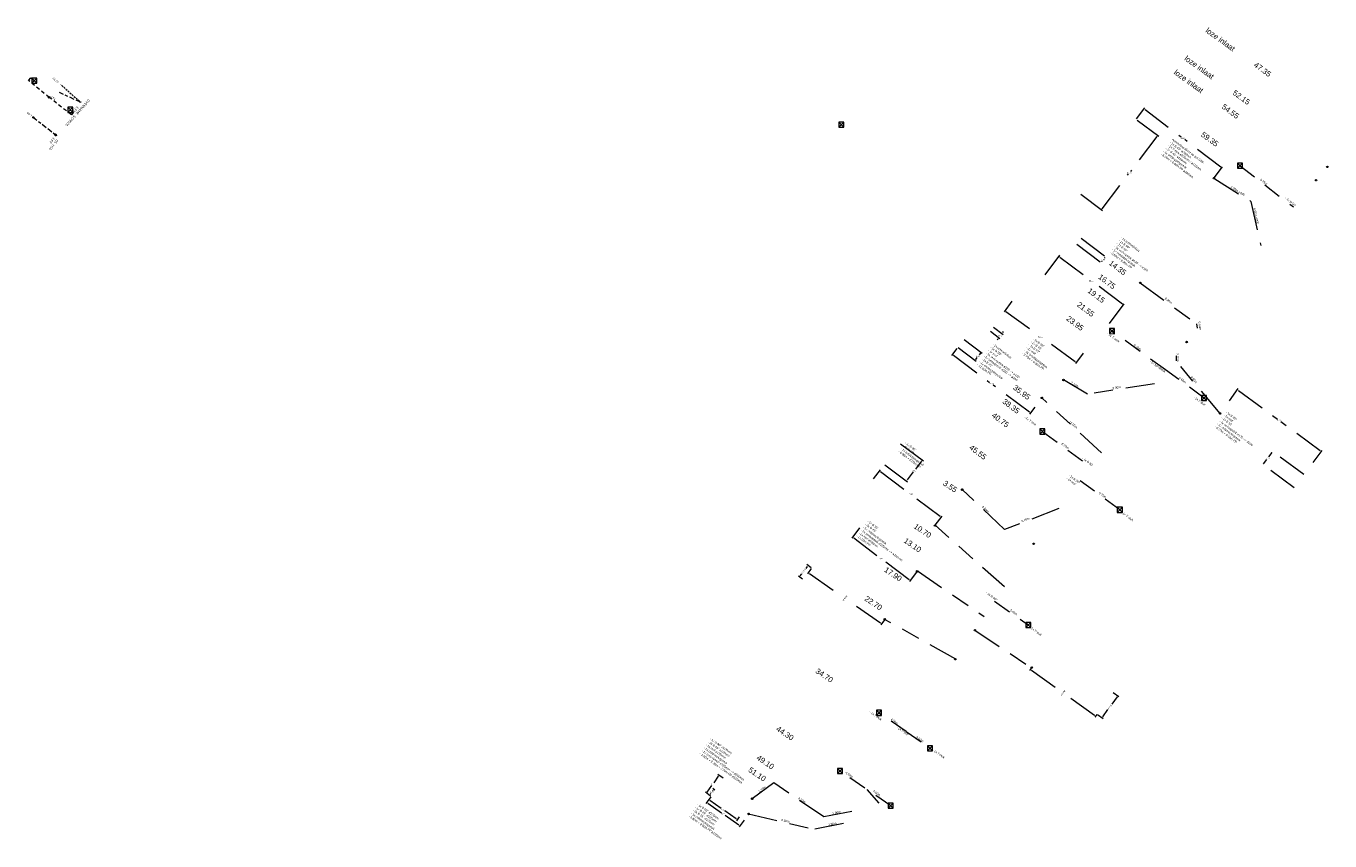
# Model space of a CAD drawing. Header units: inches. Extents: x 0 to 191500, y 0 to 342750.
# Tile 443 of 547: x 188165 to 188344, y 334277 to 334389. Entities that reach past the tile are written whole.
import ezdxf

# ---------------------------------------------------------------- set-up
doc = ezdxf.new("R2010")
doc.units = ezdxf.units.IN
doc.header["$MEASUREMENT"] = 0
for name, pattern in [('RI-GWA_HUISAANSLUITING', [23, 4, -1.8, 2.6, -1.8, 4.6, -1.8, 4.6, -1.8]), ('RI-HWA_KOLKAANSLUITING', [4.3, 2.5, -1.8]), ('RI-VWA_HUISAANSLUITING', [6.1, 2.5, -1.8, 0, -1.8]), ('STIPPELFIJN', [0.375, 0.25, -0.125])]:
    doc.linetypes.add(name, pattern=pattern)
doc.layers.get('0').update_dxf_attribs({"lineweight": 20})
for name, color, linetype, lineweight in [('ECW', 150, 'Continuous', 20), ('LOODLIJN', 11, 'STIPPELFIJN', 20), ('N-WE-RI-GWA-MAATVOERING-T25', 30, 'RI-GWA_HUISAANSLUITING', 20), ('N-WE-RI-GWA_HUISAANSLUITING', 30, 'RI-GWA_HUISAANSLUITING', 20), ('N-WE-RI-GWA_HUISAANSLUITING_PVC_125-G', 20, 'RI-VWA_HUISAANSLUITING', 18), ('N-WE-RI-GWA_HUISAANSLUITING_PVC_160-G', 30, 'RI-GWA_HUISAANSLUITING', 20), ('N-WE-RI-GWA_RIOOLPUT_ONTSTOPPINGSPUT-G', 30, 'Continuous', 20), ('N-WE-RI-HWA_KOLK-S', 150, 'Continuous', 20), ('N-WE-RI-HWA_KOLKAANSLUITING', 150, 'RI-HWA_KOLKAANSLUITING', 20), ('N-WE-RI-HWA_KOLKAANSLUITING_PVC_160-G', 150, 'RI-HWA_KOLKAANSLUITING', 20), ('N-WE-RI-INLAAT', 7, 'Continuous', 20), ('Tekst algemeen', 7, 'Continuous', 20)]:
    doc.layers.add(name, color=color, linetype=linetype, lineweight=lineweight)
doc.styles.add('NLCS_200_13', font='txt', dxfattribs={"height": 0.36})
doc.styles.add('NLCS_200_18', font='txt', dxfattribs={"height": 0.36})
picture_1 = doc.add_image_def('image1.ecw', size_in_pixel=(220000, 285000))

# ---------------------------------------------------------------- blocks, each defined once
blk = doc.blocks.new('A$C2C270354')
h = blk.add_hatch(color=256)
h.dxf.hatch_style = 1
edge = h.paths.add_edge_path()
edge.add_arc((0, 0), 0.1, 0, 360)
blk.add_circle((0, 0), 0.1)

msp = doc.modelspace()

# ---------------------------------------------------------------- linework, layer by layer
at = {"layer": 'LOODLIJN'}
msp.add_lwpolyline([(188170.15159, 334380.71089), (188172.72199, 334378.44144)], dxfattribs=at)
msp.add_solid([(188170.11849, 334380.67341), (188169.9267, 334380.90945), (188170.18468, 334380.74837)], dxfattribs=at)
at = {"layer": 'N-WE-RI-GWA-MAATVOERING-T25'}
for p, q in [((188317.64332, 334376.13853), (188318.79794, 334377.65893)), ((188317.75407, 334375.97594), (188320.70459, 334373.73526)), ((188318.83243, 334377.40672), (188323.78514, 334373.64554)), ((188320.45238, 334373.70077), (188316.82873, 334368.92916)), ((188329.21708, 334369.52044), (188324.26436, 334373.28161)), ((188328.31467, 334368.03452), (188329.46929, 334369.55492)), ((188312.92881, 334363.79374), (188316.55245, 334368.56535)), ((188310.01277, 334365.7822), (188312.96329, 334363.54152)), ((188310.05286, 334359.73949), (188313.54131, 334357.10587)), ((188309.45034, 334358.94139), (188312.93879, 334356.30777)), ((188305.0956, 334354.74092), (188307.11323, 334357.41984)), ((188307.14873, 334357.16777), (188311.1967, 334354.11902)), ((188312.90358, 334356.55988), (188312.95906, 334356.63337)), ((188313.2892, 334357.07067), (188313.23372, 334356.99718)), ((188315.72772, 334350.70647), (188311.67975, 334353.75521)), ((188300.54521, 334351.11747), (188299.48655, 334349.66329)), ((188313.96216, 334348.06304), (188315.9798, 334350.74196)), ((188299.73801, 334349.70287), (188304.23375, 334346.4299)), ((188298.02194, 334347.54535), (188299.3337, 334346.5552)), ((188294.00399, 334345.85247), (188296.47629, 334343.99184)), ((188297.60022, 334346.98664), (188298.91197, 334345.9965)), ((188298.65987, 334345.96127), (188298.55142, 334345.81761)), ((188299.29847, 334346.80731), (188299.40692, 334346.95098)), ((188309.22921, 334342.79312), (188304.73347, 334346.06609)), ((188292.98755, 334344.60581), (188292.27496, 334343.65897)), ((188292.52702, 334343.69455), (188297.49474, 334339.95588)), ((188293.16214, 334344.73387), (188295.63443, 334342.87324)), ((188296.22423, 334343.95626), (188296.04844, 334343.72268)), ((188310.32746, 334343.99583), (188309.26879, 334342.54165)), ((188295.59885, 334343.1253), (188295.77464, 334343.35887)), ((188302.94604, 334335.85328), (188297.97831, 334339.59195)), ((188330.3951, 334337.4471), (188331.61834, 334339.10403)), ((188331.65625, 334338.85231), (188336.98515, 334334.9182)), ((188303.69421, 334336.54806), (188302.98162, 334335.60122)), ((188342.87113, 334330.57282), (188337.47811, 334334.55427)), ((188285.26448, 334331.54426), (188288.40038, 334329.19367)), ((188335.09156, 334328.79618), (188335.51515, 334329.37847)), ((188336.2034, 334330.32456), (188335.77981, 334329.74227)), ((188340.62407, 334327.33126), (188336.16373, 334330.576)), ((188341.89961, 334328.95379), (188343.12285, 334330.61072)), ((188281.57666, 334326.74288), (188282.50146, 334327.9677)), ((188282.53665, 334327.71559), (188286.38181, 334324.8123)), ((188283.10527, 334328.66367), (188286.24117, 334326.31308)), ((188286.2051, 334326.56507), (188287.04035, 334327.67937)), ((188288.14839, 334329.1576), (188287.31314, 334328.0433)), ((188339.30046, 334325.51177), (188334.84011, 334328.75651)), ((188290.7088, 334321.54521), (188286.86364, 334324.4485)), ((188290.03611, 334320.35558), (188290.96092, 334321.5804)), ((188279.65134, 334319.99512), (188278.59059, 334318.59018)), ((188278.84271, 334318.62537), (188282.4086, 334315.93308)), ((188286.45635, 334312.87698), (188282.89046, 334315.56927)), ((188271.82794, 334312.94442), (188271.24692, 334313.37869)), ((188271.49886, 334313.4151), (188271.70513, 334313.69108)), ((188272.45637, 334314.69616), (188272.25009, 334314.42019)), ((188273.00097, 334314.51383), (188272.41995, 334314.94811)), ((188273.01514, 334314.42525), (188272.51022, 334313.70553)), ((188272.76095, 334313.74951), (188277.48259, 334310.43705)), ((188287.55229, 334314.0298), (188286.49154, 334312.62487)), ((188282.50276, 334306.91517), (188277.78112, 334310.22762)), ((188283.05166, 334307.38416), (188282.54674, 334306.66444)), ((188303.24512, 334300.77702), (188302.98102, 334300.40858)), ((188303.23219, 334300.45001), (188307.41173, 334297.45413)), ((188311.88748, 334294.24592), (188307.70794, 334297.24181)), ((188314.4498, 334297.39359), (188315.23117, 334296.8335)), ((188314.98001, 334296.79207), (188314.27317, 334295.80597)), ((188312.19301, 334294.3632), (188311.92891, 334293.99476)), ((188312.28532, 334294.37393), (188313.06669, 334293.81385)), ((188313.02526, 334294.06501), (188313.7321, 334295.05112)), ((188258.73346, 334283.73984), (188259.3673, 334284.63526)), ((188260.25875, 334285.89462), (188259.62491, 334284.99919)), ((188260.94028, 334285.63272), (188260.21584, 334286.14553)), ((188259.20699, 334283.18411), (188258.48255, 334283.69692)), ((188259.22189, 334283.09699), (188258.57112, 334282.17755)), ((188259.22189, 334283.09699), (188258.8506, 334282.57241)), ((188259.20699, 334283.18411), (188258.91327, 334283.39202)), ((188259.16419, 334283.43494), (188259.22031, 334283.51422)), ((188259.53396, 334283.95731), (188259.47784, 334283.87803)), ((188259.78475, 334284.00031), (188259.49104, 334284.20822)), ((188258.82203, 334282.22048), (188260.70356, 334280.88874)), ((188259.10151, 334282.61535), (188260.65655, 334281.5147)), ((188262.72558, 334280.05025), (188261.17055, 334281.15089)), ((188263.09908, 334279.1932), (188261.21756, 334280.52494)), ((188263.1398, 334280.3239), (188262.76851, 334279.79933)), ((188263.79279, 334279.86172), (188263.14201, 334278.94229))]:
    msp.add_line(p, q, dxfattribs=at)
for points in [[(188318.85057, 334377.43061), (188318.81428, 334377.38283), (188318.68908, 334377.51558)], [(188320.42849, 334373.71892), (188320.47627, 334373.68263), (188320.56124, 334373.84412)], [(188329.23522, 334369.54433), (188329.19893, 334369.49654), (188329.36042, 334369.41157)], [(188312.90491, 334363.81188), (188312.9527, 334363.77559), (188312.81994, 334363.65039)], [(188307.16677, 334357.19173), (188307.13068, 334357.1438), (188307.00494, 334357.27606)], [(188312.87964, 334356.57796), (188312.92753, 334356.54181), (188312.79513, 334356.41623)], [(188313.26526, 334357.08874), (188313.31314, 334357.05259), (188313.39766, 334357.21432)], [(188299.75567, 334349.72713), (188299.72035, 334349.67862), (188299.59249, 334349.80882)], [(188315.74577, 334350.73043), (188315.70968, 334350.6825), (188315.87151, 334350.59818)], [(188298.63592, 334345.97935), (188298.68381, 334345.9432), (188298.76831, 334346.10494)], [(188299.27453, 334346.82538), (188299.32242, 334346.78923), (188299.19003, 334346.66364)], [(188292.54506, 334343.71852), (188292.50898, 334343.67058), (188292.3832, 334343.80279)], [(188296.20026, 334343.9743), (188296.2482, 334343.93822), (188296.33247, 334344.10008)], [(188295.57488, 334343.14334), (188295.62282, 334343.10726), (188295.49061, 334342.98147)], [(188309.24687, 334342.81737), (188309.21155, 334342.76886), (188309.37473, 334342.68717)], [(188331.67406, 334338.87644), (188331.63843, 334338.82817), (188331.51143, 334338.95921)], [(188302.96408, 334335.87725), (188302.928, 334335.8293), (188303.08986, 334335.74504)], [(188288.12439, 334329.1756), (188288.1724, 334329.13961), (188288.25635, 334329.30163)], [(188336.17914, 334330.3422), (188336.22766, 334330.30691), (188336.30929, 334330.47011)], [(188342.88895, 334330.59695), (188342.85332, 334330.54868), (188343.01595, 334330.46591)], [(188282.55473, 334327.73953), (188282.51857, 334327.69165), (188282.393, 334327.82405)], [(188335.0673, 334328.81383), (188335.11582, 334328.77854), (188334.98567, 334328.65063)], [(188286.1811, 334326.58307), (188286.2291, 334326.54708), (188286.09714, 334326.42104)], [(188290.72688, 334321.56915), (188290.69072, 334321.52127), (188290.85245, 334321.43675)], [(188278.86078, 334318.64932), (188278.82463, 334318.60143), (188278.69905, 334318.73383)], [(188271.47483, 334313.43306), (188271.52289, 334313.39714), (188271.3911, 334313.27093)], [(188272.43234, 334314.71413), (188272.4804, 334314.6782), (188272.56413, 334314.84034)], [(188272.77818, 334313.77407), (188272.74372, 334313.72495), (188272.6136, 334313.85288)], [(188286.47443, 334312.90092), (188286.43827, 334312.85304), (188286.6, 334312.76852)], [(188282.51999, 334306.93973), (188282.48553, 334306.89061), (188282.65012, 334306.81179)], [(188303.24967, 334300.47439), (188303.21471, 334300.42563), (188303.08589, 334300.55488)], [(188314.95562, 334296.80955), (188315.00439, 334296.77459), (188315.08487, 334296.93837)], [(188311.90496, 334294.27031), (188311.87, 334294.22154), (188312.03378, 334294.14106)], [(188313.00088, 334294.08249), (188313.04964, 334294.04754), (188312.92039, 334293.91872)], [(188260.23427, 334285.91195), (188260.28324, 334285.87728), (188260.36275, 334286.04153)], [(188258.70897, 334283.75717), (188258.75795, 334283.7225), (188258.62946, 334283.59292)], [(188259.1397, 334283.45227), (188259.18867, 334283.41761), (188259.06019, 334283.28802)], [(188259.50947, 334283.97464), (188259.55844, 334283.93998), (188259.63795, 334284.10423)], [(188258.83936, 334282.24497), (188258.8047, 334282.19599), (188258.67511, 334282.32447)], [(188259.11885, 334282.63983), (188259.08418, 334282.59086), (188258.95459, 334282.71934)], [(188262.74291, 334280.07473), (188262.70825, 334280.02576), (188262.8725, 334279.94626)], [(188263.11641, 334279.21769), (188263.08175, 334279.16871), (188263.246, 334279.08921)]]:
    msp.add_solid(points, dxfattribs=at)
at = {"layer": 'N-WE-RI-GWA_HUISAANSLUITING'}
for p, q in [((188328.27687, 334367.98475), (188333.36308, 334364.80191)), ((188333.36308, 334364.80191), (188334.70148, 334358.74107)), ((188318.16504, 334353.62054), (188325.90241, 334347.99754)), ((188325.90241, 334347.99754), (188325.99619, 334347.40492)), ((188323.07271, 334343.59792), (188323.0998, 334342.89844)), ((188329.12324, 334335.69772), (188323.0998, 334342.89844)), ((188310.93947, 334338.35177), (188307.63109, 334340.29212)), ((188320.13111, 334339.76732), (188310.93947, 334338.35177)), ((188312.83556, 334330.27722), (188304.66072, 334337.8323)), ((188299.55766, 334319.76792), (188293.72817, 334325.2454)), ((188306.99356, 334322.65941), (188299.55766, 334319.76792)), ((188299.51398, 334311.89708), (188290.03611, 334320.35558)), ((188287.58995, 334314.07968), (188296.764, 334307.8484)), ((188292.8465, 334301.97041), (188283.08756, 334307.43532)), ((188295.46849, 334305.94108), (188303.15653, 334300.82782)), ((188267.86606, 334284.98188), (188264.90909, 334282.82361)), ((188274.73782, 334280.32689), (188267.86606, 334284.98188)), ((188278.56749, 334281.05845), (188274.73676, 334280.32669)), ((188264.40659, 334280.72893), (188273.37373, 334278.62654)), ((188277.44375, 334279.404), (188273.37373, 334278.62654))]:
    msp.add_line(p, q, dxfattribs=at)
at = {"layer": 'N-WE-RI-GWA_HUISAANSLUITING_PVC_125-G', "ltscale": 0.5}
for p, q in [((188172.60642, 334378.40915), (188172.83757, 334378.47373)), ((188169.31231, 334373.8184), (188169.54346, 334373.88298))]:
    msp.add_line(p, q, dxfattribs=at)
at = {"layer": 'N-WE-RI-GWA_HUISAANSLUITING_PVC_160-G', "ltscale": 0.15}
for p, q in [((188169.81542, 334379.79615), (188172.72199, 334378.44144)), ((188166.27632, 334376.32944), (188169.42789, 334373.85069))]:
    msp.add_line(p, q, dxfattribs=at)
at = {"layer": 'N-WE-RI-GWA_RIOOLPUT_ONTSTOPPINGSPUT-G'}
for p, q in [((188169.36644, 334374.01311), (188169.18618, 334373.92646)), ((188169.23298, 334374.05991), (188169.31964, 334373.87966)), ((188328.36699, 334368.02807), (188328.18674, 334367.94142)), ((188328.23354, 334368.07487), (188328.3202, 334367.89462)), ((188318.25516, 334353.66387), (188318.07491, 334353.57721)), ((188318.12171, 334353.71067), (188318.20836, 334353.53042)), ((188307.72122, 334340.33545), (188307.54096, 334340.24879)), ((188307.58776, 334340.38225), (188307.67442, 334340.20199)), ((188304.75084, 334337.87563), (188304.57059, 334337.78897)), ((188304.61739, 334337.92243), (188304.70405, 334337.74218)), ((188329.21337, 334335.74105), (188329.03312, 334335.65439)), ((188329.07992, 334335.78784), (188329.16657, 334335.60759)), ((188293.8183, 334325.28873), (188293.63805, 334325.20207)), ((188293.68485, 334325.33553), (188293.7715, 334325.15528)), ((188290.08858, 334320.34902), (188289.90833, 334320.26237)), ((188289.95513, 334320.39582), (188290.04178, 334320.21557)), ((188287.64242, 334314.07313), (188287.46216, 334313.98648)), ((188287.50896, 334314.11993), (188287.59562, 334313.93968)), ((188283.19693, 334307.50188), (188283.01668, 334307.41522)), ((188283.06348, 334307.54868), (188283.15013, 334307.36843)), ((188303.37166, 334300.87115), (188303.19141, 334300.78449)), ((188303.23821, 334300.91795), (188303.32486, 334300.73769)), ((188264.99921, 334282.86694), (188264.81896, 334282.78029)), ((188264.86576, 334282.91374), (188264.95241, 334282.73349)), ((188264.49672, 334280.77226), (188264.31647, 334280.6856)), ((188264.36327, 334280.81906), (188264.44992, 334280.63881))]:
    msp.add_line(p, q, dxfattribs=at)
for centre in [(188169.27631, 334373.96979), (188328.27687, 334367.98475), (188318.16504, 334353.62054), (188307.63109, 334340.29212), (188304.66072, 334337.8323), (188329.12324, 334335.69772), (188293.72817, 334325.2454), (188289.99845, 334320.3057), (188287.55229, 334314.0298), (188283.1068, 334307.45855), (188303.28153, 334300.82782), (188264.90909, 334282.82361), (188264.40659, 334280.72893)]:
    msp.add_circle(centre, 0.1, dxfattribs=at)
at = {"layer": 'N-WE-RI-HWA_KOLK-S'}
for p, q in [((188166.06192, 334381.73153), (188166.06042, 334381.03508)), ((188166.06042, 334381.03508), (188166.75837, 334381.73003)), ((188166.75688, 334381.03358), (188166.06192, 334381.73153)), ((188166.75837, 334381.73003), (188166.06192, 334381.73153)), ((188166.75688, 334381.03358), (188166.75837, 334381.73003)), ((188166.06042, 334381.03508), (188166.75688, 334381.03358)), ((188170.99809, 334377.71826), (188170.99659, 334377.02181)), ((188170.99659, 334377.02181), (188171.69454, 334377.71677)), ((188171.69304, 334377.02031), (188170.99809, 334377.71826)), ((188171.69454, 334377.71677), (188170.99809, 334377.71826)), ((188171.69304, 334377.02031), (188171.69454, 334377.71677)), ((188170.99659, 334377.02181), (188171.69304, 334377.02031)), ((188276.80263, 334375.68788), (188276.80113, 334374.99142)), ((188276.80113, 334374.99142), (188277.49908, 334375.68638)), ((188276.80113, 334374.99142), (188277.49759, 334374.98993)), ((188276.80263, 334375.68788), (188277.49759, 334374.98993)), ((188277.49908, 334375.68638), (188276.80263, 334375.68788)), ((188277.49759, 334374.98993), (188277.49908, 334375.68638)), ((188331.51073, 334370.066), (188331.50923, 334369.36955)), ((188331.50923, 334369.36955), (188332.20718, 334370.0645)), ((188331.50923, 334369.36955), (188332.20568, 334369.36805)), ((188331.51073, 334370.066), (188332.20568, 334369.36805)), ((188332.20718, 334370.0645), (188331.51073, 334370.066)), ((188332.20568, 334369.36805), (188332.20718, 334370.0645)), ((188313.93687, 334347.34648), (188313.93537, 334346.65003)), ((188313.93537, 334346.65003), (188314.63332, 334347.34498)), ((188313.93687, 334347.34648), (188314.63182, 334346.64853)), ((188314.63332, 334347.34498), (188313.93687, 334347.34648)), ((188314.63182, 334346.64853), (188314.63332, 334347.34498)), ((188313.93537, 334346.65003), (188314.63182, 334346.64853)), ((188326.57067, 334338.15298), (188326.56918, 334337.45652)), ((188326.56918, 334337.45652), (188327.26712, 334338.15148)), ((188326.56918, 334337.45652), (188327.26563, 334337.45503)), ((188326.57067, 334338.15298), (188327.26563, 334337.45503)), ((188327.26712, 334338.15148), (188326.57067, 334338.15298)), ((188327.26563, 334337.45503), (188327.26712, 334338.15148)), ((188304.38, 334333.57373), (188304.3785, 334332.87728)), ((188304.3785, 334332.87728), (188305.07645, 334333.57224)), ((188304.3785, 334332.87728), (188305.07496, 334332.87579)), ((188304.38, 334333.57373), (188305.07496, 334332.87579)), ((188305.07645, 334333.57224), (188304.38, 334333.57373)), ((188305.07496, 334332.87579), (188305.07645, 334333.57224)), ((188315.01609, 334322.81647), (188315.0146, 334322.12002)), ((188315.0146, 334322.12002), (188315.71255, 334322.81498)), ((188315.0146, 334322.12002), (188315.71105, 334322.11852)), ((188315.01609, 334322.81647), (188315.71105, 334322.11852)), ((188315.71255, 334322.81498), (188315.01609, 334322.81647)), ((188315.71105, 334322.11852), (188315.71255, 334322.81498)), ((188302.45303, 334307.02792), (188302.45154, 334306.33147)), ((188302.45154, 334306.33147), (188303.14948, 334307.02642)), ((188302.45154, 334306.33147), (188303.14799, 334306.32997)), ((188302.45303, 334307.02792), (188303.14799, 334306.32997)), ((188303.14948, 334307.02642), (188302.45303, 334307.02792)), ((188303.14799, 334306.32997), (188303.14948, 334307.02642)), ((188281.96361, 334294.95933), (188281.96212, 334294.26287)), ((188281.96212, 334294.26287), (188282.66007, 334294.95783)), ((188281.96212, 334294.26287), (188282.65857, 334294.26138)), ((188281.96361, 334294.95933), (188282.65857, 334294.26138)), ((188282.66007, 334294.95783), (188281.96361, 334294.95933)), ((188282.65857, 334294.26138), (188282.66007, 334294.95783)), ((188288.96536, 334290.10119), (188288.96386, 334289.40473)), ((188288.96386, 334289.40473), (188289.66181, 334290.09969)), ((188288.96536, 334290.10119), (188289.66031, 334289.40324)), ((188289.66181, 334290.09969), (188288.96536, 334290.10119)), ((188289.66031, 334289.40324), (188289.66181, 334290.09969)), ((188288.96386, 334289.40473), (188289.66031, 334289.40324)), ((188276.59925, 334286.96255), (188276.59775, 334286.2661)), ((188276.59775, 334286.2661), (188277.2957, 334286.96106)), ((188276.59925, 334286.96255), (188277.29421, 334286.26461)), ((188277.2957, 334286.96106), (188276.59925, 334286.96255)), ((188277.29421, 334286.26461), (188277.2957, 334286.96106)), ((188276.59775, 334286.2661), (188277.29421, 334286.26461)), ((188283.56966, 334282.21603), (188283.56816, 334281.51958)), ((188283.56816, 334281.51958), (188284.26611, 334282.21454)), ((188283.56816, 334281.51958), (188284.26461, 334281.51808)), ((188283.56966, 334282.21603), (188284.26461, 334281.51808)), ((188284.26611, 334282.21454), (188283.56966, 334282.21603)), ((188284.26461, 334281.51808), (188284.26611, 334282.21454))]:
    msp.add_line(p, q, dxfattribs=at)
at = {"layer": 'N-WE-RI-HWA_KOLKAANSLUITING'}
for p, q in [((188331.86366, 334369.69092), (188339.19113, 334364.04551)), ((188321.61097, 334341.69442), (188314.24958, 334347.04418)), ((188326.95, 334337.81437), (188321.61097, 334341.69442)), ((188304.76513, 334333.21755), (188311.37879, 334328.36991)), ((188315.36121, 334322.47598), (188309.91705, 334326.46641)), ((188298.16549, 334309.91175), (188302.80049, 334306.68077)), ((188286.02901, 334292.04373), (188282.33742, 334294.61708)), ((188286.02901, 334292.04373), (188289.31043, 334289.75631)), ((188283.94392, 334281.8549), (188276.91252, 334286.63082)), ((188280.63503, 334284.10239), (188283.46411, 334280.91))]:
    msp.add_line(p, q, dxfattribs=at)
at = {"layer": 'N-WE-RI-HWA_KOLKAANSLUITING_PVC_160-G', "ltscale": 0.2}
msp.add_lwpolyline([(188171.48685, 334377.25312), (188171.75198, 334377.04318), (188171.47485, 334376.67779), (188168.43355, 334379.08674), (188165.59647, 334381.37718), (188165.91742, 334381.77473), (188166.26291, 334381.4984)], dxfattribs=at)

# ---------------------------------------------------------------- block references
at = {"layer": 'N-WE-RI-INLAAT', "rotation": 0.06357443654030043}
for p in [(188168.43355, 334379.08674), (188166.27632, 334376.32944), (188343.84485, 334369.5394), (188342.29361, 334367.7081), (188324.53445, 334345.50142), (188303.53138, 334317.81173), (188295.46849, 334305.94108), (188292.7715, 334301.97041)]:
    msp.add_blockref('A$C2C270354', p, dxfattribs=at)

# ---------------------------------------------------------------- texts
at = {"layer": 'N-WE-RI-GWA-MAATVOERING-T25', "style": 'NLCS_200_13'}
msp.add_text('3.82', height=0.338, rotation=231.8130537, dxfattribs=at).set_placement((188169.00569, 334373.64676))
at = {"layer": 'N-WE-RI-GWA-MAATVOERING-T25'}
for s, insert, char_height, width, attachment_point, rotation in [('{\\fArial|b0|i0|c0|p34;47.35}', (188333.87851, 334383.67421), 0.75, 14.6844, 4, 324.1544003), ('{\\fArial|b0|i0|c0|p34;52.15}', (188330.98228, 334379.84645), 0.75, 14.6844, 4, 324.1544003), ('{\\fArial|b0|i0|c0|p34;54.55}', (188329.4897, 334377.94633), 0.75, 14.6844, 4, 323.3747153), ('{\\fArial|b0|i0|c0|p34;59.35}', (188326.63792, 334374.10479), 0.75, 14.6844, 4, 324.1544003), ('{\\fProxy 1|b0|i0|c0|p72;6.00m ø200}', (188330.68808, 334366.9449), 0.3, 8.5686, 1, 328), ('{\\fProxy 1|b0|i0|c0|p72;9.25m}', (188334.76786, 334367.94954), 0.3, 8.5686, 1, 322.3126659), ('{\\fProxy 1|b0|i0|c0|p72;6.00m ø200}', (188333.98501, 334363.90955), 0.3, 8.5686, 1, 282), ('{\\fArial|b0|i0|c0|p34;14.35}', (188314.01388, 334356.48535), 0.75, 14.6844, 4, 323), ('{\\fArial|b0|i0|c0|p34;16.75}', (188312.55214, 334354.58185), 0.75, 14.6844, 4, 323), ('{\\fArial|b0|i0|c0|p34;19.15}', (188311.0904, 334352.67834), 0.75, 14.6844, 4, 323), ('{\\fArial|b0|i0|c0|p34;21.55}', (188309.62866, 334350.77484), 0.75, 14.6844, 4, 323), ('{\\fProxy 1|b0|i0|c0|p72;9.80m}', (188321.66596, 334351.64666), 0.3, 8.5686, 1, 323.3778028), ('{\\fArial|b0|i0|c0|p34;23.95}', (188308.16692, 334348.87134), 0.75, 14.6844, 4, 323), ('{\\fProxy 1|b0|i0|c0|p72;0.60m}', (188326.41863, 334348.32554), 0.3, 8.5686, 1, 278), ('{\\fProxy 1|b0|i0|c0|p72;9.10m}', (188317.39638, 334345.23857), 0.3, 8.5686, 1, 323.8963259), ('{\\fProxy 1|b0|i0|c0|p72;0.70m}', (188323.43581, 334343.99522), 0.3, 8.5686, 1, 273), ('{\\fProxy 1|b0|i0|c0|p72;3.70m}', (188308.73841, 334340.09301), 0.3, 8.5686, 1, 329.4165166), ('{\\fProxy 1|b0|i0|c0|p72;6.60m}', (188323.58292, 334340.7298), 0.3, 8.5686, 1, 323.9346782), ('{\\fProxy 1|b0|i0|c0|p72;9.60m}', (188325.28934, 334340.86491), 0.3, 8.5686, 1, 309.8916045), ('{\\fArial|b0|i0|c0|p34;35.95}', (188300.85745, 334339.38577), 0.75, 14.6844, 4, 323), ('{\\fProxy 1|b0|i0|c0|p72;9.30m}', (188314.32973, 334339.30218), 0.3, 8.5686, 1, 8.7550513), ('{\\fArial|b0|i0|c0|p34;38.35}', (188299.39571, 334337.48227), 0.75, 14.6844, 4, 323), ('{\\fArial|b0|i0|c0|p34;40.75}', (188297.93397, 334335.57877), 0.75, 14.6844, 4, 323), ('{\\fProxy 1|b0|i0|c0|p72;11.00m}', (188308.56768, 334334.74907), 0.3, 8.5686, 1, 317.4997051), ('{\\fArial|b0|i0|c0|p34;45.55}', (188294.84515, 334331.16605), 0.75, 14.6844, 4, 323), ('{\\fProxy 1|b0|i0|c0|p72;8.20m}', (188307.47628, 334331.70291), 0.3, 8.5686, 1, 323.9845951), ('{\\fArial|b0|i0|c0|p34;3.55}', (188291.22365, 334326.24254), 0.75, 14.6844, 4, 326), ('{\\fProxy 1|b0|i0|c0|p72;6.75m}', (188312.60588, 334324.94237), 0.3, 8.5686, 1, 324.0908827), ('{\\fProxy 1|b0|i0|c0|p72;8.00m}', (188296.61827, 334323.04941), 0.3, 8.5686, 1, 316.9652994), ('{\\fArial|b0|i0|c0|p34;10.70}', (188287.20625, 334320.32789), 0.75, 14.6844, 4, 326), ('{\\fProxy 1|b0|i0|c0|p72;8.00m}', (188301.82348, 334321.03855), 0.3, 8.5686, 1, 21.5416832), ('{\\fArial|b0|i0|c0|p34;13.10}', (188285.83551, 334318.35767), 0.75, 14.6844, 4, 326), ('{\\fArial|b0|i0|c0|p34;17.90}', (188283.16076, 334314.37189), 0.75, 14.6844, 4, 326), ('{\\fArial|b0|i0|c0|p34;22.70}', (188280.46377, 334310.40122), 0.75, 14.6844, 4, 326), ('{\\fProxy 1|b0|i0|c0|p72;5.65m}', (188300.42097, 334308.86055), 0.3, 8.5686, 1, 324), ('{\\fArial|b0|i0|c0|p34;34.70}', (188273.72128, 334300.47454), 0.75, 14.6844, 4, 326), ('{\\fProxy 1|b0|i0|c0|p72;4.50m}', (188284.05974, 334293.90106), 0.3, 8.5686, 1, 324), ('{\\fArial|b0|i0|c0|p34;44.30}', (188268.32729, 334292.5332), 0.75, 14.6844, 4, 326), ('{\\fProxy 1|b0|i0|c0|p72;4.00m}', (188287.54624, 334291.47068), 0.3, 8.5686, 1, 324), ('{\\fArial|b0|i0|c0|p34;49.10}', (188265.6303, 334288.56253), 0.75, 14.6844, 4, 326), ('{\\fArial|b0|i0|c0|p34;51.10}', (188264.50655, 334286.90808), 0.75, 14.6844, 4, 326), ('{\\fProxy 1|b0|i0|c0|p72;4,50m}', (188277.84582, 334286.57932), 0.3, 8.5686, 1, 324), ('{\\fProxy 1|b0|i0|c0|p72;3.70m}', (188265.72577, 334283.89968), 0.3, 8.5686, 1, 36), ('{\\fProxy 1|b0|i0|c0|p72;8.30m}', (188271.34403, 334283.07446), 0.3, 8.5686, 1, 325.7662635), ('{\\fProxy 1|b0|i0|c0|p72;4,00m}', (188281.61092, 334284.06265), 0.3, 8.5686, 1, 324), ('{\\fProxy 1|b0|i0|c0|p72;3.90m}', (188275.89114, 334280.9369), 0.3, 8.5686, 1, 10.9643982), ('{\\fProxy 1|b0|i0|c0|p72;8.00m}', (188268.95747, 334280.06808), 0.3, 8.5686, 1, 347), ('{\\fProxy 1|b0|i0|c0|p72;2.80m}', (188275.30762, 334279.38565), 0.3, 8.5686, 1, 11)]:
    msp.add_mtext(s, dxfattribs=dict(at, insert=insert, char_height=char_height, width=width, attachment_point=attachment_point, rotation=rotation))
for s, insert, char_height, attachment_point, rotation, style in [('53.87', (188169.70446, 334381.111), 0.28, 4, 138.5581538, 'NLCS_200_18'), ('1.47', (188168.64412, 334379.11245), 0.28, 3, 141.9614044, 'NLCS_200_18'), ('3.73', (188172.57019, 334377.71503), 0.36, 1, 228.5581538, 'NLCS_200_13'), ('4.99', (188166.03947, 334376.51357), 0.28, 4, 142.1383782, 'NLCS_200_18')]:
    msp.add_mtext(s, dxfattribs=dict(at, insert=insert, char_height=char_height, attachment_point=attachment_point, rotation=rotation, style=style))
at = {"layer": 'N-WE-RI-GWA-MAATVOERING-T25', "char_height": 0.18, "attachment_point": 5}
for s, insert in [('\\A1;13.40', (188324.02475, 334373.46358)), ('\\A1;12.80', (188316.69059, 334368.74726)), ('\\A1;1.00', (188313.09639, 334356.81527)), ('\\A1;11.10', (188311.43822, 334353.93712)), ('\\A1;0.70', (188298.97917, 334346.38429)), ('\\A1;12.10', (188304.48361, 334346.248)), ('\\A1;1.40', (188295.91154, 334343.54078)), ('\\A1;13.40', (188297.73653, 334339.77391)), ('\\A1;14.30', (188337.23163, 334334.73623)), ('\\A1;2.25', (188335.64748, 334329.56037)), ('\\A1;3.60', (188287.17675, 334327.86134)), ('\\A1;10.60', (188286.62273, 334324.6304)), ('\\A1;9.90', (188282.64953, 334315.75118)), ('\\A1;3.00', (188259.49611, 334284.81723)), ('\\A1;1.00', (188259.34907, 334283.69612)), ('\\A1;4.80', (188260.91355, 334281.3328)), ('\\A1;5.60', (188260.96056, 334280.70684))]:
    msp.add_mtext(s, dxfattribs=dict(at, insert=insert))
at = {"layer": 'N-WE-RI-GWA-MAATVOERING-T25', "char_height": 0.18, "attachment_point": 5, "rotation": 51}
for s, insert in [('\\A1;1.9594', (188271.97761, 334314.05563)), ('\\A1;12.2600', (188277.63186, 334310.33234)), ('\\A1;11.0092', (188307.55983, 334297.34797)), ('\\A1;3.7153', (188314.00263, 334295.42854))]:
    msp.add_mtext(s, dxfattribs=dict(at, insert=insert))
at = {"layer": 'Tekst algemeen', "style": 'NLCS_200_13'}
msp.add_text('OS HS6', height=0.338, rotation=231.8130537, dxfattribs=at).set_placement((188169.45457, 334373.35489))
at = {"layer": 'Tekst algemeen'}
for s, insert, char_height, width, attachment_point, rotation in [('{\\fProxy 1|b0|i0|c0|p72;loze inlaat}', (188327.26581, 334388.38847), 0.75, 14.6844, 4, 324.1544003), ('{\\fProxy 1|b0|i0|c0|p72;loze inlaat}', (188324.36957, 334384.5607), 0.75, 14.6844, 4, 324.1544003), ('{\\fProxy 1|b0|i0|c0|p72;loze inlaat}', (188322.92145, 334382.64682), 0.75, 14.6844, 4, 324.1544003), ('{\\fProxy 1|b0|i0|c0|p8;\\C2;Aansluiting direct op put G56:\\P- 1x B 45° ø200mm\\P- 1x T-stuk ø200mm / ø110mm\\P- 2x B 45° ø110mm\\P- 1x ontstoppingsstuk\\P- 6.00m + 6.00m PP ø200mm}', (188322.66, 334373.46593), 0.3, 8.5686, 1, 323), ('{\\fProxy 1|b0|i0|c0|p8;\\C2;- 1x B 90°}', (188338.20091, 334365.44461), 0.3, 8.5686, 1, 320), ('{\\fProxy 1|b0|i0|c0|p8;\\C2;- 1x schroefinlaat\\P- 1x B 90°\\P- 2x B 45°\\P- 1x verloopstuk ø125 --> ø160\\P- 1x ontstoppingsstuk\\P- 0.60m + 9.80m PP}', (188315.63699, 334359.98946), 0.3, 8.5686, 1, 323), ('{\\fProxy 1|b0|i0|c0|p8;\\C2;- 1x B 90°\\P- 2x B 45°\\P- 2x B 15°\\P- 1x mof\\P- 1x ontstoppingsstuk\\P- 3.70m + 9.30m PP}', (188303.57549, 334346.0836), 0.3, 8.5686, 1, 323), ('{\\fProxy 1|b0|i0|c0|p8;\\C2;- 1x T-stuk}', (188313.76728, 334346.82024), 0.3, 8.5686, 1, 324.4432515), ('{\\fProxy 1|b0|i0|c0|p8;\\C2;- 1x schroefinlaat\\P- 1x B 90°\\P- 1x mof\\P- 1x verloopstuk ø125 --> ø160\\P- 1x verloopstuk ø160 --> ø200\\P- 2x B 45°\\P- 1x ontstoppingsstuk\\P- 11.00m PP}', (188298.02723, 334345.34774), 0.3, 8.5686, 1, 323), ('{\\fProxy 1|b0|i0|c0|p8;\\C2;- 1x spruitstuk}', (188319.58901, 334343.0439), 0.3, 8.5686, 1, 324), ('{\\fProxy 1|b0|i0|c0|p8;\\C2;- 1x T-stuk}', (188325.60182, 334338.07801), 0.3, 8.5686, 1, 324.4432515), ('{\\fProxy 1|b0|i0|c0|p8;\\C2;- 1x T-stuk}', (188302.39577, 334335.38271), 0.3, 8.5686, 1, 323), ('{\\fProxy 1|b0|i0|c0|p8;\\C2;- 1x B 90°\\P- 1x mof\\P- 2x B 15°\\P- 1x verloopstuk ø125 --> ø200\\P- 1x ontstoppingsstuk\\P- 0.70m + 9.60m PP}', (188330.04573, 334336.04707), 0.3, 8.5686, 1, 323), ('{\\fProxy 1|b0|i0|c0|p8;\\C2;- 1x B 90°\\P- 3x B 45°\\P- 1x ontstoppingsstuk\\P- 8.00m + 8.00m PP}', (188286.0244, 334331.83091), 0.3, 8.5686, 1, 323), ('{\\fProxy 1|b0|i0|c0|p8;\\C2;- 1x B 90°}', (188310.33272, 334329.71924), 0.3, 8.5686, 1, 323.1417097), ('{\\fProxy 1|b0|i0|c0|p8;\\C2;- 1x B 90°\\P- 2x mof}', (188308.47753, 334327.36571), 0.3, 8.5686, 1, 323), ('{\\fProxy 1|b0|i0|c0|p8;\\C2;- 1x T-stuk}', (188315.67539, 334322.31955), 0.3, 8.5686, 1, 323), ('{\\fProxy 1|b0|i0|c0|p8;\\C2;- 1x B 90°\\P- 3x B 45°\\P- 1x ontstoppingsstuk\\P- 1x verloopstuk ø125mm --> ø160mm\\P- 1x mof ø160mm\\P- 11.00m PP}', (188280.86008, 334321.06678), 0.3, 11.7884823, 1, 323), ('{\\fProxy 1|b0|i0|c0|p8;\\C2;- 1x B 90°}', (188297.12968, 334311.27618), 0.3, 8.5686, 1, 323.1417097), ('{\\fProxy 1|b0|i0|c0|p8;\\C2;- 1x T-stuk}', (188303.12493, 334306.53945), 0.3, 8.5686, 1, 323), ('{\\fProxy 1|b0|i0|c0|p8;\\C2;- 1x T-stuk}', (188281.13626, 334294.89529), 0.3, 8.5686, 1, 325.3836452), ('{\\fProxy 1|b0|i0|c0|p8;\\C2;- 1x T-stuk}', (188284.8278, 334292.79513), 0.3, 8.5686, 1, 325.3836452), ('{\\fProxy 1|b0|i0|c0|p8;\\C2;- 1x B 90° ø125mm\\P- 3x B 45° ø125mm\\P- 1x mof ø125mm\\P- 1x ontstoppingsstuk\\P- 1x verloopstuk ø125mm --> ø200mm\\P- 3.90m + 8.30m + 3.70m PP ø125mm}', (188259.25098, 334291.20348), 0.3, 11.7885, 1, 325), ('{\\fProxy 1|b0|i0|c0|p8;\\C2;- 1x T-stuk}', (188289.77874, 334289.67784), 0.3, 8.5686, 1, 325.3836452), ('{\\fProxy 1|b0|i0|c0|p8;\\C2;- 1x B 90° ø125mm\\P- 1x B 45° ø125mm\\P- 3x B 15° ø125mm\\P- 1x ontstoppingsstuk\\P- 2.80m + 8.00m PP ø125mm}', (188257.47532, 334282.22668), 0.3, 11.7885, 1, 325)]:
    msp.add_mtext(s, dxfattribs=dict(at, insert=insert, char_height=char_height, width=width, attachment_point=attachment_point, rotation=rotation))
at = {"layer": 'Tekst algemeen', "insert": (188172.19154, 334377.05953), "char_height": 0.36, "attachment_point": 8, "rotation": 228.5581538, "style": 'NLCS_200_13'}
msp.add_mtext('OVERNAME SCHOOL', dxfattribs=at)

# ---------------------------------------------------------------- pictures from other files: only their frames are drawn
at = {"layer": 'ECW'}
image = msp.add_image(picture_1, insert=(180500, 328500), size_in_units=(11000, 14250), dxfattribs=at)
image.dxf.flags = 7

doc.saveas('drawing.dxf')
